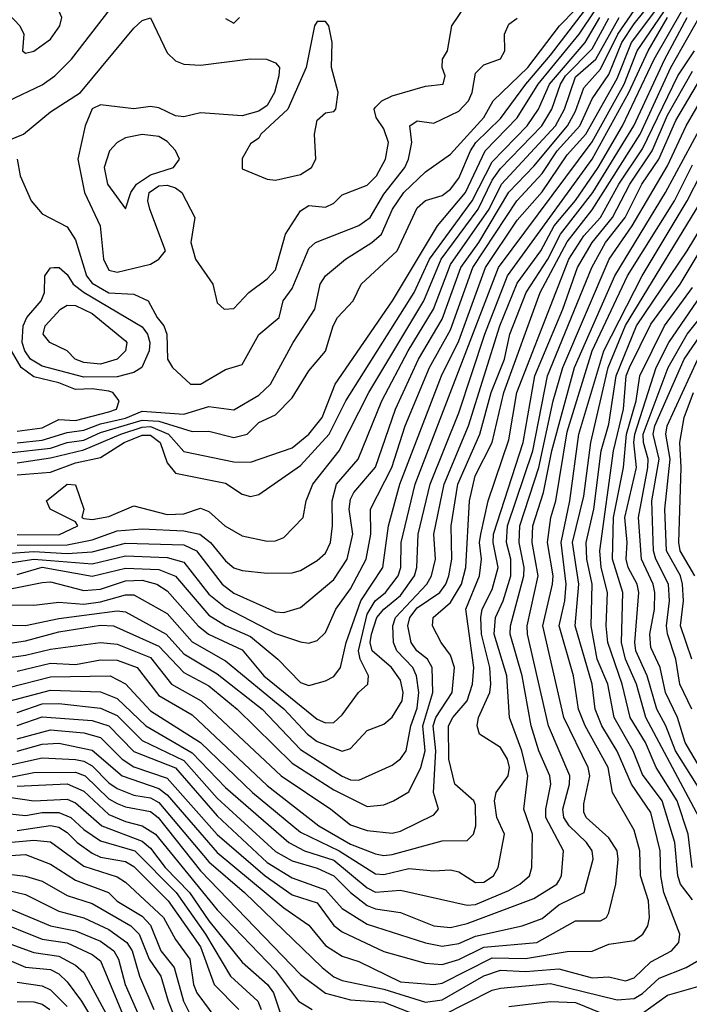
# Model space of a CAD drawing. Header units: metres. Extents: x -51132 to -49532, y -231222 to -229437.
# Tile 529 of 656: x -50456 to -50416, y -229718 to -229659. Entities that reach past the tile are written whole.
import ezdxf

# ---------------------------------------------------------------- set-up
doc = ezdxf.new("R2010")
doc.units = ezdxf.units.M
for name, color, linetype in [('CONTOUR_HALF', 8, 'Continuous'), ('CONTOUR_INDEX', 1, 'Continuous'), ('CONTOUR_INTER', 3, 'Continuous')]:
    doc.layers.add(name, color=color, linetype=linetype)

msp = doc.modelspace()

# ---------------------------------------------------------------- linework, layer by layer
at = {"layer": 'CONTOUR_HALF'}
for points, elevation in [([(-50457.58, -229691.641), (-50455.08, -229691.251), (-50451.58, -229691.532), (-50449.58, -229691.06), (-50447.08, -229691.151), (-50446.08, -229691.436), (-50444.58, -229693.354), (-50443.58, -229694.158), (-50440.58, -229695.707), (-50439.08, -229696.207), (-50438.58, -229696.289), (-50438.08, -229696.124), (-50437.58, -229695.644), (-50436.962, -229694.259), (-50436.08, -229693.036), (-50435.149, -229691.259), (-50434.867, -229689.759), (-50434.889, -229688.259), (-50433.603, -229685.759), (-50432.807, -229683.259), (-50431.342, -229679.759), (-50430.08, -229677.496), (-50428.743, -229673.759), (-50426.103, -229669.759), (-50424.58, -229668.117), (-50423.681, -229666.759), (-50422.329, -229665.259), (-50421.58, -229663.645), (-50420.58, -229662.188), (-50419.8, -229660.259), (-50419.08, -229659.149), (-50417.173, -229656.759)], 17.5), ([(-50457.08, -229693.164), (-50454.58, -229692.653), (-50454.08, -229692.617), (-50452.08, -229693.139), (-50451.08, -229693.045), (-50449.58, -229692.559), (-50448.58, -229692.522), (-50447.706, -229692.759), (-50447.08, -229693.155), (-50445.222, -229695.259), (-50444.601, -229695.759), (-50442.58, -229696.691), (-50441.29, -229698.259), (-50438.08, -229700.854), (-50437.58, -229701.078), (-50437.08, -229701.052), (-50436.58, -229700.585), (-50435.598, -229699.259), (-50435.043, -229698.759), (-50435.005, -229698.259), (-50435.506, -229697.259), (-50435.613, -229696.759), (-50435.08, -229694.559), (-50434.607, -229693.759), (-50433.987, -229693.259), (-50433.225, -229692.259), (-50433.055, -229691.759), (-50433.045, -229690.259), (-50432.198, -229686.759), (-50427.211, -229673.759), (-50421.58, -229666.225), (-50419.678, -229662.759), (-50418.882, -229660.759), (-50416.509, -229657.259)], 18.5), ([(-50456.58, -229684.877), (-50454.08, -229684.59), (-50453.08, -229684.262), (-50452.08, -229684.12), (-50451.08, -229683.648), (-50448.58, -229682.908), (-50447.58, -229682.986), (-50445.58, -229683.604), (-50444.58, -229683.579), (-50443.08, -229683.952), (-50442.273, -229683.759), (-50441.58, -229683.051), (-50440.58, -229682.597), (-50439.58, -229681.567), (-50438.58, -229679.959), (-50437.58, -229678.78), (-50437.132, -229677.259), (-50436.868, -229676.759), (-50435.928, -229675.759), (-50435.435, -229674.759), (-50433.277, -229672.759), (-50432.08, -229670.177), (-50431.58, -229669.738), (-50430.58, -229669.436), (-50430.08, -229669.06), (-50429.58, -229668.404), (-50428.895, -229666.759), (-50428.559, -229666.259), (-50427.08, -229664.83), (-50425.574, -229662.759), (-50424.08, -229661.018), (-50421.581, -229657.759)], 14.5), ([(-50457.08, -229695.191), (-50455.58, -229695.241), (-50453.58, -229694.806), (-50450.08, -229694.35), (-50449.58, -229694.41), (-50447.13, -229695.759), (-50446.08, -229696.931), (-50444.08, -229698.13), (-50441.39, -229700.259), (-50439.08, -229702.677), (-50436.58, -229704.263), (-50436.08, -229704.484), (-50435.58, -229704.509), (-50433.58, -229703.609), (-50433.08, -229703.231), (-50432.738, -229702.759), (-50432.471, -229701.259), (-50432.08, -229700.2), (-50431.988, -229699.259), (-50432.117, -229698.259), (-50432.348, -229697.759), (-50433.312, -229696.759), (-50433.508, -229696.259), (-50433.541, -229695.259), (-50433.39, -229694.759), (-50431.509, -229692.759), (-50431.225, -229692.259), (-50430.979, -229691.259), (-50431.095, -229689.759), (-50430.47, -229686.759), (-50429.007, -229683.259), (-50427.122, -229677.259), (-50426.08, -229674.706), (-50424.669, -229672.759), (-50423.87, -229671.259), (-50422.58, -229669.736), (-50421.226, -229667.759), (-50419.774, -229665.259), (-50417.862, -229661.259), (-50416.16, -229658.259)], 19.5), ([(-50456.585, -229663.759), (-50454.58, -229662.802), (-50453.819, -229662.259), (-50452.809, -229661.259), (-50450.495, -229658.259)], 12.5), ([(-50460.58, -229697.705), (-50455.58, -229697.021), (-50454.08, -229696.65), (-50451.08, -229696.25), (-50450.08, -229696.35), (-50448.08, -229697.16), (-50446.818, -229698.759), (-50445.034, -229699.759), (-50440.247, -229704.259), (-50437.259, -229706.259), (-50436.08, -229707.199), (-50435.08, -229707.524), (-50433.58, -229707.685), (-50433.08, -229707.564), (-50431.08, -229706.596), (-50430.812, -229706.259), (-50431.109, -229705.259), (-50430.956, -229702.759), (-50431.126, -229701.259), (-50430.975, -229700.759), (-50429.994, -229699.259), (-50429.853, -229697.759), (-50430.08, -229697.005), (-50430.65, -229696.259), (-50431.169, -229695.259), (-50431.124, -229694.759), (-50430.08, -229693.853), (-50429.427, -229692.759), (-50429.17, -229691.759), (-50428.946, -229687.759), (-50428.61, -229686.259), (-50427.596, -229684.259), (-50426.889, -229681.259), (-50424.699, -229675.259), (-50423.08, -229672.219), (-50421.58, -229670.306), (-50418.702, -229665.759), (-50416.864, -229661.759), (-50415.168, -229658.759)], 20.5), ([(-50456.08, -229686.192), (-50454.08, -229686.031), (-50452.58, -229685.469), (-50451.08, -229685.15), (-50449.666, -229684.259), (-50448.58, -229683.817), (-50448.08, -229683.813), (-50447.493, -229684.259), (-50447.08, -229685.481), (-50446.58, -229686.094), (-50443.58, -229686.703), (-50442.58, -229687.359), (-50442.08, -229687.499), (-50441.58, -229687.378), (-50439.08, -229685.626), (-50437.362, -229683.759), (-50436.36, -229681.759), (-50432.262, -229675.259), (-50431.355, -229673.259), (-50428.795, -229669.759), (-50427.58, -229667.424), (-50425.485, -229665.259), (-50424.802, -229664.259), (-50424.142, -229662.759), (-50422.002, -229660.259), (-50421.124, -229658.759)], 15.5), ([(-50456.08, -229690.409), (-50453.08, -229690.401), (-50451.58, -229690.087), (-50450.08, -229689.556), (-50448.58, -229689.426), (-50446.08, -229689.551), (-50445.114, -229689.759), (-50444.475, -229690.259), (-50443.58, -229691.355), (-50443.08, -229691.773), (-50442.58, -229691.939), (-50441.08, -229692.092), (-50439.58, -229692.082), (-50439.08, -229691.936), (-50438.08, -229691.325), (-50437.58, -229690.895), (-50437.286, -229690.259), (-50437.159, -229689.259), (-50437.173, -229687.759), (-50436.92, -229686.759), (-50435.617, -229685.259), (-50434.196, -229681.759), (-50432.631, -229678.759), (-50431.107, -229676.259), (-50430.08, -229673.573), (-50427.764, -229670.259), (-50427.036, -229668.759), (-50423.795, -229665.259), (-50423.257, -229664.259), (-50422.58, -229662.329), (-50421.375, -229661.259), (-50419.971, -229658.759)], 16.5), ([(-50456.069, -229667.259), (-50455.904, -229668.259), (-50455.242, -229669.759), (-50454.58, -229670.537), (-50453.08, -229671.31), (-50452.58, -229672.097), (-50451.921, -229674.259), (-50451.58, -229674.697), (-50450.58, -229675.271), (-50449.08, -229675.357), (-50448.221, -229675.759), (-50447.688, -229676.759), (-50447.279, -229677.259), (-50447.089, -229677.759), (-50447.063, -229679.259), (-50446.754, -229679.759), (-50445.685, -229680.759), (-50445.079, -229680.759), (-50443.58, -229679.883), (-50442.58, -229679.575), (-50441.58, -229677.778), (-50440.369, -229676.759), (-50440.116, -229675.759), (-50439.58, -229675.009), (-50438.58, -229672.616), (-50438.174, -229672.259), (-50435.58, -229671.248), (-50434.894, -229670.759), (-50434.08, -229669.361), (-50432.829, -229667.759), (-50432.605, -229667.259), (-50432.413, -229666.259), (-50432.52, -229665.259), (-50432.08, -229664.964), (-50431.08, -229665.095), (-50429.58, -229664.385), (-50428.997, -229663.759), (-50428.783, -229663.259), (-50428.58, -229662.107), (-50428.08, -229661.606), (-50427.08, -229661.238), (-50426.833, -229660.759), (-50426.856, -229659.759), (-50426.58, -229659.162), (-50426.08, -229658.796)], 13.5), ([(-50443.58, -229658.829), (-50443.08, -229659.101), (-50442.742, -229658.759)], 12.5), ([(-50438.08, -229659.006), (-50438.239, -229659.259), (-50438.742, -229661.759), (-50439.848, -229664.259), (-50441.471, -229665.759), (-50441.58, -229666.009), (-50442.08, -229666.336), (-50442.58, -229667.212), (-50442.58, -229667.844), (-50441.08, -229668.458), (-50440.58, -229668.524), (-50439.08, -229668.184), (-50438.419, -229667.759), (-50438.164, -229667.259), (-50438.239, -229665.759), (-50438.08, -229664.919), (-50437.58, -229664.488), (-50437.08, -229664.402), (-50436.956, -229664.259), (-50436.827, -229663.259), (-50437.219, -229661.759), (-50437.191, -229660.259), (-50437.386, -229659.259), (-50437.58, -229659.001), (-50438.08, -229659.006)], 12.5), ([(-50456.58, -229698.944), (-50454.08, -229698.313), (-50450.499, -229698.259), (-50449.58, -229698.725), (-50448.08, -229700.352), (-50445.08, -229702.243), (-50441.967, -229705.259), (-50439.08, -229707.631), (-50436.771, -229708.759), (-50434.58, -229710.139), (-50434.08, -229710.165), (-50432.58, -229709.801), (-50431.08, -229709.953), (-50430.08, -229709.888), (-50429.58, -229710.02), (-50428.58, -229710.653), (-50428.08, -229710.632), (-50427.497, -229710.259), (-50427.227, -229709.759), (-50426.856, -229707.759), (-50427.312, -229706.759), (-50427.44, -229705.759), (-50427.353, -229705.259), (-50426.629, -229704.259), (-50426.541, -229703.759), (-50426.669, -229703.259), (-50427.08, -229702.544), (-50428.351, -229701.759), (-50428.485, -229701.259), (-50428.416, -229700.759), (-50427.736, -229699.259), (-50427.673, -229698.759), (-50427.721, -229697.759), (-50428.217, -229695.759), (-50428.265, -229694.759), (-50428.189, -229694.259), (-50427.58, -229693.065), (-50427.229, -229691.759), (-50427.526, -229690.259), (-50427.509, -229689.759), (-50425.736, -229684.259), (-50425.034, -229680.259), (-50423.347, -229676.259), (-50422.472, -229673.759), (-50421.58, -229672.259), (-50420.362, -229670.759), (-50419.338, -229668.759), (-50417.993, -229666.759), (-50417.08, -229664.619), (-50415.58, -229661.98)], 21.5), ([(-50456.08, -229700.446), (-50454.58, -229699.928), (-50453.58, -229699.915), (-50451.08, -229700.188), (-50450.08, -229700.636), (-50448.58, -229702.141), (-50446.08, -229703.33), (-50444.08, -229705.596), (-50440.58, -229708.798), (-50439.58, -229709.346), (-50438.08, -229709.793), (-50437.08, -229710.244), (-50436.08, -229711.249), (-50435.08, -229712.033), (-50434.58, -229712.239), (-50433.08, -229712.449), (-50431.08, -229713.247), (-50430.08, -229713.349), (-50429.08, -229713.106), (-50425.08, -229711.613), (-50423.709, -229710.759), (-50423.58, -229710.556), (-50423.432, -229710.259), (-50423.303, -229708.759), (-50424.364, -229706.759), (-50424.37, -229706.259), (-50424.065, -229704.759), (-50424.136, -229704.259), (-50424.792, -229702.759), (-50425.256, -229701.259), (-50425.795, -229698.259), (-50426.509, -229695.759), (-50426.496, -229695.259), (-50425.686, -229692.259), (-50425.658, -229691.759), (-50425.959, -229690.259), (-50425.93, -229689.259), (-50424.789, -229685.759), (-50423.925, -229681.759), (-50423.352, -229679.759), (-50420.575, -229673.259), (-50419.184, -229671.259), (-50417.08, -229667.662), (-50415.959, -229665.259), (-50414.791, -229663.259)], 22.5), ([(-50449.58, -229665.986), (-50450.08, -229666.267), (-50450.544, -229666.759), (-50450.861, -229667.759), (-50450.666, -229668.759), (-50449.58, -229670.242), (-50449.249, -229669.259), (-50448.913, -229668.759), (-50448.08, -229668.206), (-50446.695, -229667.759), (-50446.343, -229667.259), (-50446.58, -229666.732), (-50447.08, -229666.202), (-50447.58, -229665.896), (-50448.58, -229665.773), (-50449.58, -229665.986)], 12.5), ([(-50456.08, -229702.032), (-50454.08, -229701.501), (-50452.08, -229701.681), (-50451.08, -229701.956), (-50449.773, -229703.259), (-50449.08, -229703.706), (-50447.08, -229704.382), (-50444.08, -229707.78), (-50441.202, -229710.259), (-50439.58, -229711.382), (-50438.08, -229711.875), (-50437.08, -229713.239), (-50436.58, -229713.6), (-50434.08, -229714.78), (-50431.58, -229715.49), (-50430.58, -229715.577), (-50429.58, -229715.277), (-50428.08, -229714.53), (-50424.915, -229714.259), (-50422.58, -229712.957), (-50421.08, -229712.944), (-50420.737, -229712.759), (-50420.58, -229712.463), (-50420.161, -229710.759), (-50420.023, -229709.259), (-50420.093, -229708.759), (-50420.58, -229707.97), (-50421.945, -229706.759), (-50422.08, -229706.437), (-50422.08, -229705.935), (-50421.721, -229704.259), (-50421.828, -229703.759), (-50423.297, -229700.759), (-50424.551, -229695.259), (-50423.959, -229692.759), (-50423.929, -229692.259), (-50424.26, -229690.259), (-50424.07, -229688.759), (-50423.771, -229687.759), (-50423.08, -229683.621), (-50421.593, -229678.759), (-50419.477, -229674.259), (-50416.653, -229669.759), (-50415.58, -229667.594)], 23.5), ([(-50458.58, -229704.052), (-50454.58, -229703.17), (-50452.58, -229703.266), (-50452.08, -229703.363), (-50451.58, -229703.644), (-50450.58, -229704.677), (-50450.08, -229705.021), (-50449.08, -229705.407), (-50448.08, -229705.575), (-50447.58, -229705.849), (-50444.58, -229709.41), (-50442.444, -229711.259), (-50437.791, -229715.759), (-50437.08, -229716.312), (-50436.58, -229716.522), (-50434.08, -229717.046), (-50431.58, -229717.838), (-50430.58, -229717.692), (-50428.08, -229716.246), (-50427.08, -229715.915), (-50425.58, -229715.983), (-50423.58, -229715.823), (-50421.58, -229716.362), (-50420.58, -229716.302), (-50419.58, -229716.547), (-50419.08, -229716.374), (-50418.08, -229715.401), (-50416.827, -229714.759), (-50416.393, -229714.259), (-50416.335, -229713.759), (-50417.282, -229711.259), (-50417.474, -229710.259), (-50417.508, -229708.759), (-50418.08, -229706.46), (-50419.224, -229704.759), (-50420.08, -229702.77), (-50421.01, -229701.259), (-50421.402, -229700.259), (-50421.59, -229698.759), (-50422.611, -229695.259), (-50422.386, -229692.759), (-50422.776, -229690.259), (-50422.08, -229687.473), (-50421.669, -229684.259), (-50420.627, -229679.759), (-50419.58, -229677.243), (-50414.58, -229669.008)], 24.5), ([(-50415.584, -229709.759), (-50415.837, -229707.759), (-50416.489, -229705.759), (-50417.747, -229703.759), (-50418.387, -229702.259), (-50419.311, -229700.759), (-50419.799, -229698.759), (-50420.652, -229696.259), (-50420.743, -229695.259), (-50420.662, -229693.259), (-50421.054, -229691.759), (-50421.12, -229690.759), (-50420.3, -229684.759), (-50419.707, -229682.259), (-50419.542, -229680.259), (-50419.357, -229679.759), (-50418.08, -229677.148), (-50416.314, -229674.759), (-50414.507, -229671.759)], 25.5), ([(-50414.08, -229706.744), (-50416.591, -229702.759), (-50417.165, -229701.259), (-50417.708, -229700.259), (-50418.288, -229698.259), (-50418.968, -229696.759), (-50419.031, -229696.259), (-50418.791, -229693.259), (-50418.894, -229692.759), (-50419.43, -229691.759), (-50419.549, -229691.259), (-50419.493, -229690.259), (-50419.624, -229688.759), (-50418.925, -229685.759), (-50419.092, -229684.259), (-50419.037, -229683.759), (-50417.75, -229679.759), (-50416.993, -229678.259), (-50414.08, -229674.001)], 26.5), ([(-50453.479, -229676.259), (-50453.08, -229676.011), (-50452.58, -229676.045), (-50451.58, -229676.524), (-50449.58, -229678.151), (-50449.496, -229678.259), (-50449.574, -229678.759), (-50450.08, -229679.262), (-50451.08, -229679.558), (-50452.08, -229679.467), (-50452.589, -229679.259), (-50453.08, -229678.767), (-50454.117, -229678.259), (-50454.519, -229677.759), (-50454.397, -229677.259), (-50453.479, -229676.259)], 14.5), ([(-50415.621, -229700.259), (-50416.341, -229698.759), (-50416.572, -229697.259), (-50417.08, -229695.741), (-50417.133, -229695.259), (-50416.949, -229693.759), (-50417.013, -229692.759), (-50417.779, -229691.259), (-50417.907, -229690.759), (-50418.015, -229687.759), (-50417.577, -229685.259), (-50417.935, -229683.759), (-50417.826, -229683.259), (-50416.064, -229679.259), (-50415.08, -229677.793)], 27.5), ([(-50456.08, -229683.571), (-50454.58, -229683.373), (-50453.58, -229682.873), (-50452.58, -229682.927), (-50450.58, -229682.407), (-50450.125, -229682.259), (-50449.956, -229681.759), (-50450.347, -229681.259), (-50450.58, -229681.177), (-50451.58, -229681.04), (-50452.58, -229681.076), (-50453.58, -229680.681), (-50455.08, -229680.315), (-50455.838, -229679.759), (-50456.419, -229678.759)], 13.5), ([(-50415.423, -229692.259), (-50416.317, -229690.759), (-50416.384, -229690.259), (-50416.258, -229685.759), (-50416.339, -229684.259), (-50416.063, -229682.759), (-50415.506, -229681.259)], 28.5), ([(-50456.08, -229704.862), (-50453.08, -229704.737), (-50452.08, -229705.176), (-50450.58, -229706.564), (-50449.58, -229707.001), (-50448.58, -229707.256), (-50447.772, -229707.759), (-50444.08, -229712.294), (-50440.58, -229715.926), (-50439.195, -229717.759), (-50438.376, -229718.259)], 25.5), ([(-50457.08, -229706.476), (-50455.58, -229706.631), (-50454.58, -229706.449), (-50453.58, -229706.442), (-50452.851, -229706.759), (-50452.08, -229707.473), (-50451.08, -229708.156), (-50449.012, -229708.759), (-50446.531, -229711.259), (-50444.787, -229713.759), (-50443.283, -229716.259), (-50441.634, -229717.759), (-50441.449, -229718.259)], 26.5), ([(-50457.08, -229708.282), (-50455.08, -229708.117), (-50454.08, -229708.202), (-50452.08, -229709.665), (-50450.08, -229710.315), (-50449.58, -229710.638), (-50447.296, -229712.759), (-50446.58, -229714.079), (-50445.71, -229715.259), (-50445.501, -229716.759), (-50445.298, -229717.259), (-50443.82, -229719.259)], 27.5), ([(-50456.58, -229710.152), (-50455.58, -229710.276), (-50454.58, -229710.572), (-50453.08, -229711.424), (-50451.58, -229711.918), (-50449.248, -229713.259), (-50448.761, -229713.759), (-50448.16, -229715.259), (-50447.459, -229716.259), (-50447.022, -229717.759), (-50444.669, -229723.759)], 28.5), ([(-50457.08, -229711.998), (-50454.08, -229713.242), (-50452.58, -229713.55), (-50451.08, -229714.168), (-50450.284, -229714.759), (-50450, -229715.259), (-50449.594, -229716.759), (-50448.717, -229718.759)], 29.5), ([(-50458.08, -229713.773), (-50455.08, -229714.859), (-50453.58, -229715.062), (-50452.58, -229715.607), (-50452.08, -229716.051), (-50450.34, -229719.259)], 30.5), ([(-50456.08, -229716.627), (-50454.58, -229716.858), (-50454.08, -229717.095), (-50453.08, -229718.089)], 31.5), ([(-50418.58, -229718.492), (-50417.08, -229717.416), (-50413.58, -229716.408)], 25.5), ([(-50426.58, -229718.092), (-50424.08, -229717.795), (-50422.58, -229717.844), (-50420.08, -229718.87)], 25.5)]:
    msp.add_lwpolyline(points, dxfattribs=dict(at, elevation=elevation))
at = {"layer": 'CONTOUR_INDEX'}
for points, elevation in [([(-50456.08, -229685.481), (-50454.08, -229685.176), (-50452.08, -229684.697), (-50449.864, -229683.759), (-50448.58, -229683.333), (-50448.08, -229683.304), (-50446.991, -229683.759), (-50446.08, -229684.786), (-50443.08, -229685.423), (-50442.08, -229685.44), (-50439.58, -229684.581), (-50438.58, -229683.753), (-50437.778, -229682.759), (-50437.002, -229680.759), (-50433.569, -229675.759), (-50430.872, -229671.259), (-50429.186, -229669.259), (-50428.012, -229666.759), (-50426.08, -229664.785), (-50424.831, -229662.759), (-50422.361, -229659.759), (-50420.367, -229656.759)], 15), ([(-50460.08, -229696.826), (-50455.58, -229696.148), (-50453.58, -229695.605), (-50451.08, -229695.223), (-50450.291, -229695.259), (-50447.58, -229696.479), (-50446.08, -229698.059), (-50444.58, -229698.859), (-50442.872, -229700.259), (-50439.58, -229703.493), (-50437.08, -229705.087), (-50435.08, -229706.098), (-50434.08, -229705.986), (-50433.51, -229705.759), (-50432.58, -229705.212), (-50431.858, -229703.759), (-50431.612, -229702.759), (-50431.739, -229701.259), (-50431.15, -229699.259), (-50431.188, -229697.759), (-50431.462, -229697.259), (-50432.103, -229696.759), (-50432.452, -229696.259), (-50432.644, -229695.259), (-50432.527, -229694.759), (-50432.08, -229694.171), (-50430.731, -229693.259), (-50430.364, -229692.759), (-50430.185, -229692.259), (-50430.01, -229691.259), (-50430.041, -229689.259), (-50429.653, -229686.759), (-50428.327, -229683.759), (-50427.638, -229681.259), (-50426.84, -229679.259), (-50426.526, -229677.759), (-50425.549, -229675.259), (-50424.249, -229673.259), (-50423.49, -229671.759), (-50421.545, -229669.259), (-50419.095, -229665.259), (-50417.24, -229661.259), (-50415.894, -229658.759)], 20), ([(-50415.58, -229711.693), (-50416.3, -229710.759), (-50416.452, -229710.259), (-50416.634, -229708.259), (-50417.4, -229705.759), (-50418.58, -229704.166), (-50419.136, -229702.759), (-50420.265, -229700.759), (-50420.654, -229698.759), (-50421.285, -229697.259), (-50421.652, -229695.259), (-50421.585, -229692.759), (-50421.903, -229691.259), (-50421.951, -229690.259), (-50421.48, -229688.259), (-50421.04, -229684.759), (-50420.58, -229683.157), (-50420.159, -229680.259), (-50418.923, -229677.259), (-50415.892, -229672.759), (-50413.776, -229669.259)], 25), ([(-50458.08, -229704.642), (-50455.08, -229704.044), (-50452.58, -229704.022), (-50452.004, -229704.259), (-50450.58, -229705.623), (-50450.08, -229705.918), (-50449.58, -229706.121), (-50448.08, -229706.397), (-50447.612, -229706.759), (-50445.08, -229709.944), (-50439.08, -229716.164), (-50437.58, -229717.281), (-50436.08, -229717.684), (-50434.08, -229717.824), (-50431.58, -229718.818)], 25), ([(-50457.58, -229712.842), (-50454.58, -229714.049), (-50453.08, -229714.266), (-50451.58, -229714.974), (-50451.08, -229715.34), (-50449.665, -229718.759)], 30), ([(-50430.58, -229718.638), (-50427.58, -229717.115), (-50427.08, -229716.982), (-50424.08, -229716.717), (-50420.08, -229717.698), (-50419.08, -229717.604), (-50418.58, -229717.316), (-50417.58, -229716.394), (-50415.95, -229715.759), (-50415.095, -229715.259)], 25)]:
    msp.add_lwpolyline(points, dxfattribs=dict(at, elevation=elevation))
at = {"layer": 'CONTOUR_INTER'}
for points, elevation in [([(-50456.58, -229658.557), (-50455.912, -229659.259), (-50455.677, -229659.759), (-50455.757, -229660.759), (-50455.58, -229660.893), (-50455.08, -229660.78), (-50454.08, -229660.053), (-50453.51, -229659.259), (-50453.403, -229658.759), (-50453.841, -229657.759), (-50453.82, -229657.259), (-50453.099, -229656.259), (-50453.418, -229655.759), (-50454.58, -229655.945), (-50456.08, -229655.599)], 12), ([(-50456.58, -229666.119), (-50455.686, -229665.759), (-50454.08, -229664.42), (-50452.274, -229663.259), (-50449.08, -229659.394), (-50448.58, -229658.947), (-50448.08, -229658.78), (-50447.08, -229660.877), (-50446.58, -229661.368), (-50446.08, -229661.562), (-50445.08, -229661.628), (-50442.08, -229661.248), (-50441.117, -229661.259), (-50440.58, -229661.478), (-50440.338, -229661.759), (-50440.391, -229662.259), (-50440.636, -229663.259), (-50441.08, -229664.032), (-50441.58, -229664.389), (-50442.58, -229664.654), (-50445.08, -229664.482), (-50446.08, -229664.721), (-50446.58, -229664.668), (-50447.58, -229664.186), (-50448.08, -229664.095), (-50449.08, -229664.243), (-50451.08, -229663.994), (-50451.58, -229664.241), (-50451.993, -229665.259), (-50452.441, -229667.259), (-50452.035, -229669.259), (-50451.092, -229671.259), (-50450.905, -229673.259), (-50450.58, -229673.927), (-50450.08, -229674.038), (-50448.08, -229673.568), (-50447.58, -229673.254), (-50447.178, -229672.759), (-50448.116, -229670.259), (-50448.247, -229669.759), (-50448.166, -229669.259), (-50447.58, -229668.866), (-50447.08, -229668.82), (-50446.58, -229668.975), (-50446.202, -229669.259), (-50445.412, -229670.759), (-50445.664, -229672.259), (-50445.379, -229673.259), (-50444.337, -229674.759), (-50444.08, -229675.885), (-50443.651, -229676.259), (-50443.08, -229676.21), (-50442.184, -229675.259), (-50441.08, -229674.443), (-50440.58, -229673.893), (-50439.979, -229671.759), (-50439.08, -229670.354), (-50438.58, -229670.039), (-50437.58, -229670.148), (-50437.08, -229669.905), (-50436.58, -229669.4), (-50435.08, -229668.818), (-50434.532, -229668.259), (-50433.983, -229667.259), (-50433.812, -229666.259), (-50434.08, -229665.45), (-50434.549, -229664.759), (-50434.668, -229664.259), (-50434.58, -229664.146), (-50434.203, -229663.759), (-50433.58, -229663.466), (-50431.58, -229662.874), (-50430.516, -229662.759), (-50430.403, -229662.259), (-50430.586, -229661.759), (-50430.557, -229661.259), (-50430.265, -229660.759), (-50430.003, -229659.259), (-50428.66, -229657.259)], 13), ([(-50456.08, -229692.173), (-50454.58, -229691.737), (-50451.58, -229692.282), (-50449.58, -229691.801), (-50447.58, -229691.872), (-50446.58, -229692.276), (-50444.58, -229694.612), (-50443.58, -229695.228), (-50442.08, -229695.899), (-50440.445, -229697.259), (-50439.08, -229698.651), (-50438.58, -229698.833), (-50437.58, -229698.554), (-50437.08, -229698.29), (-50436.686, -229697.759), (-50436.341, -229696.259), (-50435.459, -229693.759), (-50434.137, -229691.759), (-50433.798, -229689.259), (-50433.127, -229686.759), (-50430.633, -229680.259), (-50429.58, -229678.148), (-50427.993, -229673.759), (-50426.08, -229670.91), (-50424.58, -229669.217), (-50423.08, -229666.998), (-50421.962, -229665.759), (-50420.08, -229662.426), (-50419.225, -229660.259), (-50416.999, -229657.259)], 18), ([(-50457.58, -229690.977), (-50455.08, -229690.801), (-50453.08, -229690.917), (-50451.58, -229690.82), (-50449.58, -229690.289), (-50446.08, -229690.396), (-50445.316, -229690.759), (-50443.786, -229692.759), (-50443.08, -229693.296), (-50440.58, -229694.422), (-50440.08, -229694.452), (-50439.08, -229694.15), (-50437.08, -229692.472), (-50436.29, -229691.259), (-50435.95, -229689.759), (-50436.165, -229688.259), (-50436.08, -229687.665), (-50435.883, -229687.259), (-50434.58, -229685.745), (-50433.393, -229682.259), (-50431.996, -229679.259), (-50430.58, -229676.849), (-50429.459, -229673.759), (-50428.38, -229672.259), (-50426.58, -229669.239), (-50425.08, -229667.672), (-50423.064, -229665.259), (-50422.58, -229664.385), (-50422.08, -229662.986), (-50421.08, -229661.869), (-50420.054, -229659.759), (-50419.08, -229658.349)], 17), ([(-50456.08, -229684.278), (-50454.58, -229684.109), (-50453.08, -229683.648), (-50452.08, -229683.525), (-50451.08, -229683.129), (-50449.58, -229682.805), (-50448.58, -229682.38), (-50446.08, -229682.55), (-50444.58, -229682.1), (-50443.08, -229682.304), (-50441.58, -229681.412), (-50440.889, -229680.759), (-50439.517, -229678.259), (-50438.215, -229676.259), (-50437.893, -229674.759), (-50437.592, -229674.259), (-50436.386, -229673.259), (-50434.804, -229672.259), (-50434.228, -229671.759), (-50433.57, -229670.259), (-50432.885, -229669.259), (-50431.58, -229668.013), (-50430.08, -229666.96), (-50428.089, -229664.759), (-50427.518, -229663.759), (-50425.452, -229661.759), (-50423.54, -229659.259), (-50422.578, -229658.259)], 14), ([(-50456.58, -229693.996), (-50455.08, -229694.013), (-50453.58, -229693.842), (-50452.08, -229693.95), (-50451.08, -229693.817), (-50449.58, -229693.399), (-50449.08, -229693.391), (-50447.08, -229694.504), (-50445.58, -229696.207), (-50443.58, -229697.356), (-50440.08, -229700.231), (-50438.661, -229701.759), (-50438.08, -229702.202), (-50436.58, -229702.765), (-50436.08, -229702.621), (-50435.08, -229701.538), (-50434.08, -229701.145), (-50433.58, -229700.729), (-50432.986, -229699.759), (-50432.931, -229699.259), (-50433.08, -229698.519), (-50433.622, -229697.759), (-50434.792, -229696.759), (-50434.911, -229696.259), (-50434.814, -229695.759), (-50434.505, -229694.759), (-50434.09, -229694.259), (-50433.08, -229693.441), (-50432.24, -229692.259), (-50432.099, -229691.759), (-50432.02, -229689.759), (-50431.303, -229686.759), (-50429.58, -229682.474), (-50428.021, -229677.759), (-50426.658, -229674.259), (-50421.58, -229667.254), (-50419.396, -229663.259), (-50418.231, -229660.759), (-50417.072, -229658.759)], 19), ([(-50456.08, -229689.776), (-50453.58, -229689.793), (-50452.44, -229689.259), (-50452.58, -229689.024), (-50454.095, -229688.259), (-50454.321, -229687.759), (-50453.08, -229686.759), (-50452.58, -229686.797), (-50452.068, -229688.259), (-50452.203, -229688.759), (-50452.08, -229688.821), (-50451.58, -229688.878), (-50450.58, -229688.697), (-50449.08, -229688.055), (-50447.08, -229688.581), (-50446.08, -229688.544), (-50445.08, -229688.2), (-50444.58, -229688.389), (-50443.612, -229689.259), (-50442.58, -229689.854), (-50441.08, -229690.17), (-50440.58, -229690.163), (-50440.08, -229689.956), (-50438.915, -229688.759), (-50438.738, -229687.759), (-50438.333, -229686.759), (-50436.753, -229684.759), (-50434.974, -229681.259), (-50431.678, -229675.759), (-50430.637, -229673.259), (-50428.435, -229670.259), (-50427.58, -229668.518), (-50427.08, -229667.819), (-50424.603, -229665.259), (-50424.008, -229664.259), (-50423.486, -229662.759), (-50423.183, -229662.259), (-50421.58, -229660.64), (-50420.58, -229658.805)], 16), ([(-50456.08, -229697.973), (-50454.08, -229697.501), (-50452.58, -229697.569), (-50451.08, -229697.289), (-50450.08, -229697.318), (-50448.885, -229697.759), (-50447.58, -229699.434), (-50445.58, -229700.598), (-50441.08, -229704.832), (-50437.975, -229707.259), (-50436.08, -229708.358), (-50434.58, -229708.931), (-50434.08, -229709.034), (-50433.58, -229708.966), (-50430.58, -229708.152), (-50429.08, -229708.125), (-50428.71, -229707.759), (-50428.566, -229707.259), (-50428.58, -229706.017), (-50428.681, -229705.759), (-50429.835, -229704.759), (-50430.181, -229703.259), (-50430.207, -229701.259), (-50429.944, -229700.759), (-50429.095, -229699.759), (-50428.757, -229698.759), (-50428.686, -229697.759), (-50429.159, -229694.259), (-50428.351, -229692.259), (-50428.224, -229691.259), (-50428.342, -229690.259), (-50428.271, -229689.759), (-50427.829, -229687.759), (-50426.58, -229684.097), (-50426.106, -229681.259), (-50422.994, -229673.259), (-50422.08, -229671.858), (-50421.092, -229670.759), (-50419.996, -229668.759), (-50418.58, -229666.648), (-50416.458, -229662.259), (-50415.458, -229660.759)], 21), ([(-50456.58, -229699.773), (-50454.08, -229699.118), (-50451.08, -229699.221), (-50450.08, -229699.611), (-50448.364, -229701.259), (-50445.58, -229702.87), (-50443.58, -229704.95), (-50439.779, -229708.259), (-50438.833, -229708.759), (-50437.08, -229709.313), (-50435.08, -229710.967), (-50434.58, -229711.228), (-50433.08, -229711.102), (-50429.08, -229712.013), (-50428.58, -229711.966), (-50426.58, -229711.122), (-50425.919, -229710.759), (-50425.345, -229710.259), (-50425.217, -229709.759), (-50425.16, -229707.759), (-50425.694, -229706.259), (-50425.446, -229704.259), (-50425.808, -229702.759), (-50426.552, -229700.759), (-50426.716, -229698.259), (-50427.475, -229695.759), (-50427.394, -229694.759), (-50426.924, -229693.759), (-50426.473, -229692.259), (-50426.472, -229691.259), (-50426.719, -229690.259), (-50426.662, -229689.259), (-50425.149, -229684.759), (-50424.273, -229680.259), (-50421.608, -229673.759), (-50420.795, -229672.259), (-50419.617, -229670.759), (-50418.608, -229668.759), (-50417.594, -229667.259), (-50416.58, -229664.935), (-50415.08, -229662.391)], 22), ([(-50456.08, -229701.24), (-50454.58, -229700.709), (-50451.58, -229700.929), (-50450.58, -229701.255), (-50449.08, -229702.794), (-50446.58, -229703.768), (-50444.08, -229706.651), (-50441.08, -229709.449), (-50439.58, -229710.375), (-50437.58, -229711.091), (-50436.58, -229712.213), (-50435.08, -229713.147), (-50431.58, -229714.275), (-50430.58, -229714.473), (-50429.58, -229714.307), (-50428.58, -229713.866), (-50425.788, -229713.259), (-50424.58, -229712.807), (-50423.58, -229711.998), (-50422.07, -229711.259), (-50421.524, -229709.259), (-50421.595, -229708.759), (-50421.925, -229708.259), (-50422.96, -229707.259), (-50423.286, -229706.759), (-50423.341, -229706.259), (-50422.944, -229704.759), (-50422.921, -229704.259), (-50424.208, -229701.259), (-50425.471, -229695.759), (-50425.493, -229695.259), (-50424.828, -229692.259), (-50425.181, -229690.259), (-50425.141, -229689.259), (-50424.506, -229687.259), (-50424.007, -229684.759), (-50422.655, -229679.759), (-50420.237, -229674.259), (-50417.199, -229669.259), (-50414.49, -229664.259)], 23), ([(-50456.08, -229702.773), (-50454.58, -229702.362), (-50453.58, -229702.289), (-50451.58, -229702.702), (-50449.776, -229704.259), (-50447.58, -229705.008), (-50447.08, -229705.401), (-50444.08, -229708.853), (-50440.08, -229712.173), (-50438.58, -229713.205), (-50437.58, -229714.42), (-50436.58, -229715.06), (-50435.58, -229715.394), (-50433.08, -229716.603), (-50431.08, -229716.775), (-50430.58, -229716.698), (-50427.58, -229715.176), (-50425.58, -229715.201), (-50423.08, -229714.792), (-50421.58, -229714.771), (-50420.58, -229714.355), (-50419.08, -229714.123), (-50418.558, -229713.759), (-50418.257, -229713.259), (-50418.159, -229712.759), (-50418.214, -229711.759), (-50418.686, -229710.259), (-50418.726, -229708.759), (-50419.08, -229707.513), (-50420.364, -229705.259), (-50420.621, -229703.759), (-50422.011, -229701.259), (-50422.417, -229700.259), (-50422.712, -229698.259), (-50423.559, -229695.259), (-50423.221, -229693.759), (-50423.143, -229692.759), (-50423.448, -229690.259), (-50422.922, -229687.759), (-50422.381, -229683.759), (-50420.898, -229678.759), (-50418.597, -229674.259), (-50415.892, -229669.759), (-50415.08, -229668.162)], 24), ([(-50453.884, -229673.759), (-50453.554, -229673.759), (-50453.08, -229674.182), (-50452.708, -229674.759), (-50452.066, -229675.259), (-50448.58, -229677.322), (-50448.253, -229677.759), (-50448.109, -229678.259), (-50448.155, -229678.759), (-50448.592, -229679.759), (-50449.08, -229680.063), (-50450.08, -229680.322), (-50452.08, -229680.334), (-50454.58, -229679.681), (-50455.267, -229679.259), (-50455.613, -229678.759), (-50455.766, -229678.259), (-50455.725, -229677.259), (-50455.501, -229676.759), (-50454.643, -229675.759), (-50454.439, -229675.259), (-50454.417, -229674.259), (-50454.08, -229673.779), (-50453.884, -229673.759)], 14), ([(-50415.165, -229706.759), (-50418.375, -229700.759), (-50418.94, -229698.759), (-50419.593, -229697.259), (-50419.832, -229696.259), (-50419.756, -229693.259), (-50420.37, -229691.259), (-50420.306, -229688.759), (-50419.701, -229685.759), (-50419.539, -229683.759), (-50418.941, -229681.759), (-50418.725, -229680.259), (-50417.241, -229677.259), (-50415.58, -229674.96)], 26), ([(-50415.13, -229703.759), (-50416.009, -229702.259), (-50416.47, -229700.759), (-50417.196, -229699.259), (-50417.511, -229697.759), (-50418.08, -229696.548), (-50418.14, -229695.759), (-50417.853, -229694.259), (-50417.833, -229693.259), (-50417.924, -229692.759), (-50418.627, -229691.259), (-50418.814, -229688.759), (-50418.259, -229685.759), (-50418.24, -229685.259), (-50418.513, -229684.259), (-50418.526, -229683.759), (-50417.029, -229679.759), (-50415.888, -229677.759), (-50414.699, -229676.259)], 27), ([(-50415.606, -229697.259), (-50416.289, -229695.259), (-50416.113, -229693.759), (-50416.162, -229692.759), (-50416.3, -229692.259), (-50417.121, -229690.759), (-50417.225, -229688.259), (-50416.921, -229685.259), (-50417.173, -229683.759), (-50417.091, -229683.259), (-50415.245, -229679.259)], 28), ([(-50456.58, -229705.526), (-50455.08, -229705.749), (-50453.08, -229705.648), (-50452.58, -229705.865), (-50450.995, -229707.259), (-50448.58, -229708.171), (-50448.08, -229708.581), (-50447.196, -229709.759), (-50445.743, -229711.259), (-50444.58, -229712.943), (-50442.58, -229715.436), (-50441.062, -229716.759), (-50440.692, -229717.259), (-50440.205, -229718.759)], 26), ([(-50456.08, -229707.537), (-50454.08, -229707.227), (-50453.58, -229707.338), (-50453.08, -229707.648), (-50452.471, -229708.259), (-50451.58, -229708.886), (-50451.08, -229709.125), (-50449.58, -229709.398), (-50449.08, -229709.698), (-50447.019, -229711.759), (-50445.08, -229714.501), (-50444.266, -229716.759), (-50442.777, -229718.259)], 27), ([(-50457.08, -229709.077), (-50455.58, -229708.976), (-50454.08, -229709.559), (-50452.58, -229710.516), (-50450.606, -229711.259), (-50450.08, -229711.767), (-50448.58, -229712.668), (-50448.08, -229713.203), (-50447.463, -229714.759), (-50446.65, -229715.759), (-50446.103, -229717.759), (-50445.109, -229719.759)], 28), ([(-50456.58, -229711.122), (-50455.58, -229711.362), (-50453.58, -229712.378), (-50452.08, -229712.77), (-50450.58, -229713.468), (-50449.495, -229714.259), (-50449.187, -229714.759), (-50448.738, -229716.259), (-50447.886, -229718.259)], 29), ([(-50458.08, -229714.661), (-50455.58, -229715.722), (-50454.08, -229715.876), (-50453.58, -229716.131), (-50453.08, -229716.604), (-50452.208, -229717.759), (-50451.327, -229719.259)], 31), ([(-50456.08, -229717.779), (-50455.08, -229717.816), (-50454.58, -229717.955), (-50454.106, -229718.259)], 32)]:
    msp.add_lwpolyline(points, dxfattribs=dict(at, elevation=elevation))

doc.saveas('drawing.dxf')
